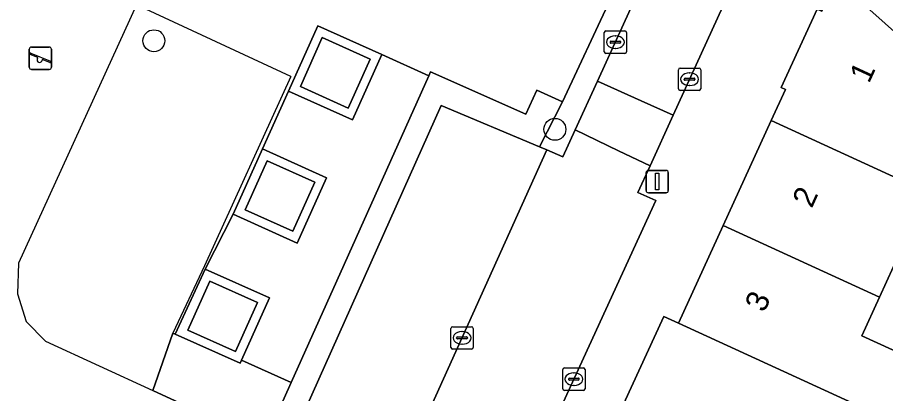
# Model space of a CAD drawing. Extents: x 161838 to 162344, y 381620 to 382160.
# Drawn here: x 162200.71 to 162239.49, y 381705.84 to 381722.64 of the extents above; entities that cross this region are included whole.
import ezdxf

# ---------------------------------------------------------------- set-up
doc = ezdxf.new("R2010")
doc.units = 0
for name, color, linetype in [('IMGEO_Boom', 7, 'Continuous'), ('IMGEO_Erf', 7, 'Continuous'), ('IMGEO_Groenvoorziening', 7, 'Continuous'), ('IMGEO_Hek', 7, 'Continuous'), ('IMGEO_Kolk', 7, 'Continuous'), ('IMGEO_Lichtmast', 7, 'Continuous'), ('IMGEO_Pand', 7, 'Continuous'), ('IMGEO_Pand_nummerreeks', 7, 'Continuous'), ('IMGEO_Parkeervlak_open', 7, 'Continuous'), ('IMGEO_Rijbaan_lokaal_open', 7, 'Continuous'), ('IMGEO_Speelvoorziening', 7, 'Continuous'), ('IMGEO_Voetpad_open', 7, 'Continuous')]:
    doc.layers.add(name, color=color, linetype=linetype)

msp = doc.modelspace()

# ---------------------------------------------------------------- linework, layer by layer
at = {"layer": 'IMGEO_Boom'}
for centre in [(162206.81, 381721.593), (162224.72, 381717.638)]:
    msp.add_circle(centre, 0.489, dxfattribs=at)
at = {"layer": 'IMGEO_Erf'}
msp.add_lwpolyline([(162240.16, 381712.2), (162239.218, 381710.147), (162238.429, 381708.427), (162243.225, 381706.227)], dxfattribs=at)
at = {"layer": 'IMGEO_Groenvoorziening'}
for points in [[(162210.951, 381715.179), (162211.661, 381716.761), (162212.822, 381719.345), (162214.13, 381722.261), (162216.991, 381720.977), (162219.083, 381720.032), (162219.163, 381720.211), (162223.428, 381718.316), (162223.911, 381719.383), (162225.066, 381718.862), (162227.189, 381723.431)], [(162210.217, 381700.864), (162210.427, 381700.738), (162211.743, 381703.67), (162206.767, 381705.976), (162207.657, 381708.546), (162207.765, 381708.494), (162209.106, 381711.394), (162210.353, 381713.845), (162210.951, 381715.179)]]:
    msp.add_lwpolyline(points, dxfattribs=at)
for points in [[(162215.481, 381718.59), (162216.462, 381720.776), (162214.331, 381721.732), (162213.351, 381719.546)], [(162219.083, 381720.032), (162216.991, 381720.977), (162215.682, 381718.061), (162212.822, 381719.345), (162211.661, 381716.761), (162214.522, 381715.477), (162213.213, 381712.561), (162210.353, 381713.845), (162209.106, 381711.394), (162211.967, 381710.11), (162210.723, 381707.339), (162212.941, 381706.341), (162214.978, 381710.881)], [(162213.012, 381713.09), (162213.993, 381715.276), (162211.862, 381716.232), (162210.882, 381714.046)], [(162210.457, 381707.723), (162211.438, 381709.909), (162209.307, 381710.865), (162208.327, 381708.679)], [(162212.941, 381706.341), (162210.723, 381707.339), (162210.658, 381707.194), (162207.765, 381708.494), (162207.657, 381708.546), (162206.767, 381705.976), (162211.743, 381703.67)]]:
    msp.add_lwpolyline(points, close=True, dxfattribs=at)
at = {"layer": 'IMGEO_Hek'}
for points in [[(162206.028, 381723.192), (162200.769, 381711.668), (162200.712, 381710.292), (162201.108, 381709.061), (162201.974, 381708.184), (162206.767, 381705.976)], [(162212.925, 381719.997), (162206.028, 381723.192)], [(162212.925, 381719.997), (162209.064, 381711.546), (162207.657, 381708.546), (162206.767, 381705.976)]]:
    msp.add_lwpolyline(points, dxfattribs=at)
at = {"layer": 'IMGEO_Kolk'}
for p, q in [((162226.997, 381722.03), (162227.849, 381722.03)), ((162226.922, 381721.104), (162226.922, 381721.956)), ((162227.41, 381721.81), (162227.435, 381721.81)), ((162227.923, 381721.956), (162227.923, 381721.104)), ((162227.181, 381721.524), (162227.181, 381721.536)), ((162227.619, 381721.487), (162227.221, 381721.487)), ((162227.224, 381721.573), (162227.622, 381721.573)), ((162227.433, 381721.25), (162227.408, 381721.25)), ((162227.665, 381721.536), (162227.665, 381721.524)), ((162227.849, 381721.03), (162226.997, 381721.03)), ((162230.233, 381719.448), (162230.233, 381720.3)), ((162230.308, 381720.374), (162231.16, 381720.374)), ((162230.721, 381720.154), (162230.746, 381720.154)), ((162231.234, 381720.3), (162231.234, 381719.448)), ((162230.492, 381719.868), (162230.492, 381719.88)), ((162230.93, 381719.831), (162230.532, 381719.831)), ((162230.535, 381719.917), (162230.933, 381719.917)), ((162230.976, 381719.88), (162230.976, 381719.868)), ((162231.16, 381719.374), (162230.308, 381719.374)), ((162230.744, 381719.594), (162230.719, 381719.594)), ((162220.147, 381708.828), (162220.999, 381708.828)), ((162220.072, 381707.902), (162220.072, 381708.754)), ((162220.56, 381708.608), (162220.585, 381708.608)), ((162221.073, 381708.754), (162221.073, 381707.902)), ((162220.331, 381708.322), (162220.331, 381708.334)), ((162220.769, 381708.285), (162220.371, 381708.285)), ((162220.374, 381708.371), (162220.772, 381708.371)), ((162220.583, 381708.048), (162220.558, 381708.048)), ((162220.815, 381708.334), (162220.815, 381708.322)), ((162220.999, 381707.828), (162220.147, 381707.828)), ((162225.067, 381706.061), (162225.067, 381706.913)), ((162225.142, 381706.987), (162225.994, 381706.987)), ((162226.068, 381706.913), (162226.068, 381706.061)), ((162225.326, 381706.481), (162225.326, 381706.493)), ((162225.369, 381706.53), (162225.767, 381706.53)), ((162225.555, 381706.767), (162225.58, 381706.767)), ((162225.81, 381706.493), (162225.81, 381706.481)), ((162225.764, 381706.444), (162225.366, 381706.444)), ((162225.578, 381706.207), (162225.553, 381706.207)), ((162225.994, 381705.987), (162225.142, 381705.987))]:
    msp.add_line(p, q, dxfattribs=at)
for points in [[(162226.997, 381722.03), (162227.849, 381722.03)], [(162226.922, 381721.104), (162226.922, 381721.956)], [(162227.923, 381721.956), (162227.923, 381721.104)], [(162227.849, 381721.03), (162226.997, 381721.03)], [(162230.233, 381719.448), (162230.233, 381720.3)], [(162230.308, 381720.374), (162231.16, 381720.374)], [(162231.234, 381720.3), (162231.234, 381719.448)], [(162231.16, 381719.374), (162230.308, 381719.374)], [(162220.147, 381708.828), (162220.999, 381708.828)], [(162220.072, 381707.902), (162220.072, 381708.754)], [(162221.073, 381708.754), (162221.073, 381707.902)], [(162220.999, 381707.828), (162220.147, 381707.828)], [(162225.067, 381706.061), (162225.067, 381706.913)], [(162225.142, 381706.987), (162225.994, 381706.987)], [(162226.068, 381706.913), (162226.068, 381706.061)], [(162225.994, 381705.987), (162225.142, 381705.987)]]:
    msp.add_lwpolyline(points, dxfattribs=at)
for centre, radius, start, end in [((162226.999, 381721.954), 0.0765, 91.552, 178.448), ((162226.999, 381721.954), 0.0765, 91.552, 178.448), ((162227.847, 381721.954), 0.0765, 1.552, 88.448), ((162227.847, 381721.954), 0.0765, 1.552, 88.448), ((162227.221, 381721.533), 0.0403, 85.8775, 175.7526), ((162227.218, 381721.523), 0.0366, 178.938, 274.7102), ((162227.622, 381721.53), 0.043, 264.8664, 352.4533), ((162227.626, 381721.535), 0.0386, 1.7309, 96.639), ((162226.999, 381721.106), 0.0765, 181.552, 268.448), ((162226.999, 381721.106), 0.0765, 181.552, 268.448), ((162227.847, 381721.106), 0.0765, 271.552, 358.448), ((162227.847, 381721.106), 0.0765, 271.552, 358.448), ((162230.31, 381720.298), 0.0765, 91.552, 178.448), ((162230.31, 381720.298), 0.0765, 91.552, 178.448), ((162231.158, 381720.298), 0.0765, 1.552, 88.448), ((162231.158, 381720.298), 0.0765, 1.552, 88.448), ((162230.532, 381719.877), 0.0403, 85.8775, 175.7526), ((162230.529, 381719.867), 0.0366, 178.938, 274.7102), ((162230.933, 381719.874), 0.043, 264.8664, 352.4533), ((162230.937, 381719.879), 0.0386, 1.7309, 96.639), ((162230.31, 381719.45), 0.0765, 181.552, 268.448), ((162230.31, 381719.45), 0.0765, 181.552, 268.448), ((162231.158, 381719.45), 0.0765, 271.552, 358.448), ((162231.158, 381719.45), 0.0765, 271.552, 358.448), ((162220.149, 381708.752), 0.0765, 91.552, 178.448), ((162220.149, 381708.752), 0.0765, 91.552, 178.448), ((162220.997, 381708.752), 0.0765, 1.552, 88.448), ((162220.997, 381708.752), 0.0765, 1.552, 88.448), ((162220.371, 381708.331), 0.0403, 85.8775, 175.7526), ((162220.368, 381708.321), 0.0366, 178.938, 274.7102), ((162220.772, 381708.328), 0.043, 264.8664, 352.4533), ((162220.776, 381708.333), 0.0386, 1.7309, 96.639), ((162220.149, 381707.904), 0.0765, 181.552, 268.448), ((162220.149, 381707.904), 0.0765, 181.552, 268.448), ((162220.997, 381707.904), 0.0765, 271.552, 358.448), ((162220.997, 381707.904), 0.0765, 271.552, 358.448), ((162225.144, 381706.911), 0.0765, 91.552, 178.448), ((162225.144, 381706.911), 0.0765, 91.552, 178.448), ((162225.992, 381706.911), 0.0765, 1.552, 88.448), ((162225.992, 381706.911), 0.0765, 1.552, 88.448), ((162225.366, 381706.49), 0.0403, 85.8775, 175.7526), ((162225.363, 381706.48), 0.0366, 178.938, 274.7102), ((162225.767, 381706.487), 0.043, 264.8664, 352.4533), ((162225.771, 381706.492), 0.0386, 1.7309, 96.639), ((162225.144, 381706.063), 0.0765, 181.552, 268.448), ((162225.144, 381706.063), 0.0765, 181.552, 268.448), ((162225.992, 381706.063), 0.0765, 271.552, 358.448), ((162225.992, 381706.063), 0.0765, 271.552, 358.448)]:
    msp.add_arc(centre, radius, start, end, dxfattribs=at)
for centre, major_axis, ratio, start_param, end_param in [((162227.409, 381721.53), (-0.387, 0.002), 0.722429, 4.712389, 7.853982), ((162227.434, 381721.53), (-0.39, 0.002), 0.717154, 1.570796, 4.712389), ((162230.72, 381719.874), (-0.387, 0.002), 0.722429, 4.712389, 7.853982), ((162230.745, 381719.874), (-0.39, 0.002), 0.717154, 1.570796, 4.712389), ((162220.559, 381708.328), (-0.387, 0.002), 0.722429, 4.712389, 7.853982), ((162220.584, 381708.328), (-0.39, 0.002), 0.717154, 1.570796, 4.712389), ((162225.554, 381706.487), (-0.387, 0.002), 0.722429, 4.712389, 7.853982), ((162225.579, 381706.487), (-0.39, 0.002), 0.717154, 1.570796, 4.712389)]:
    msp.add_ellipse(centre, major_axis=major_axis, ratio=ratio, start_param=start_param, end_param=end_param, dxfattribs=at)
at = {"layer": 'IMGEO_Lichtmast'}
for p, q in [((162228.895, 381715.806), (162229.685, 381715.806)), ((162229.685, 381715.806), (162228.895, 381715.806)), ((162228.795, 381714.906), (162228.795, 381715.706)), ((162228.795, 381715.706), (162228.795, 381714.906)), ((162229.785, 381715.706), (162229.785, 381714.906)), ((162229.785, 381714.906), (162229.785, 381715.706)), ((162229.685, 381714.806), (162228.895, 381714.806)), ((162228.895, 381714.806), (162229.685, 381714.806))]:
    msp.add_line(p, q, dxfattribs=at)
msp.add_lwpolyline([(162229.215, 381715.681), (162229.365, 381715.681), (162229.365, 381714.931), (162229.215, 381714.931), (162229.215, 381715.681)], dxfattribs=at)
for centre, start, end in [((162228.895, 381715.706), 90, 180), ((162228.895, 381715.706), 90, 180), ((162229.685, 381715.706), 0, 90), ((162229.685, 381715.706), 360, 90), ((162228.895, 381714.906), 180, 270), ((162228.895, 381714.906), 180, 270), ((162229.685, 381714.906), 270, 0), ((162229.685, 381714.906), 270, 0)]:
    msp.add_arc(centre, 0.1, start, end, dxfattribs=at)
at = {"layer": 'IMGEO_Pand'}
for points in [[(162237.284, 381724.32), (162243.163, 381719.077), (162247.644, 381721.087), (162246.626, 381723.357), (162244.58, 381727.919), (162237.474, 381724.733)], [(162237.284, 381724.32), (162236.636, 381722.907), (162236.434, 381722.999), (162234.828, 381719.499), (162235.02, 381719.411), (162234.385, 381718.026), (162246.212, 381712.603), (162247.491, 381715.391), (162242.518, 381717.672), (162243.163, 381719.077)], [(162234.385, 381718.026), (162232.239, 381713.348), (162239.218, 381710.147), (162240.16, 381712.2), (162245.008, 381709.977), (162246.212, 381712.603)], [(162239.218, 381710.147), (162232.239, 381713.348), (162230.236, 381708.982), (162242.011, 381703.581), (162243.225, 381706.227), (162238.429, 381708.427)], [(162230.236, 381708.982), (162229.578, 381709.284), (162227.443, 381704.63), (162235.13, 381701.105), (162235.93, 381702.85), (162240.677, 381700.672), (162241.902, 381703.343), (162242.011, 381703.581)]]:
    msp.add_lwpolyline(points, close=True, dxfattribs=at)
at = {"layer": 'IMGEO_Parkeervlak_open'}
msp.add_lwpolyline([(162224.366, 381716.716), (162224.029, 381716.857), (162219.646, 381718.696), (162215.94, 381710.415), (162211.796, 381701.156), (162216.112, 381699.325), (162216.443, 381699.185)], close=True, dxfattribs=at)
at = {"layer": 'IMGEO_Rijbaan_lokaal_open'}
msp.add_lwpolyline([(162228.103, 381723.012), (162226.626, 381719.791), (162228.575, 381718.909), (162229.999, 381718.265), (162233.247, 381725.384)], dxfattribs=at)
for points in [[(162226.626, 381719.791), (162225.627, 381717.61), (162227.563, 381716.684), (162228.969, 381716.012), (162229.999, 381718.265), (162228.575, 381718.909)], [(162224.366, 381716.716), (162216.443, 381699.185), (162217.078, 381698.868), (162216.46, 381697.436), (162218.18, 381696.673), (162219.823, 381695.945), (162220.453, 381697.355), (162221.202, 381696.974), (162229.226, 381714.466), (162228.427, 381714.822), (162228.969, 381716.012), (162227.563, 381716.684), (162225.627, 381717.61), (162225.077, 381716.411)]]:
    msp.add_lwpolyline(points, close=True, dxfattribs=at)
at = {"layer": 'IMGEO_Speelvoorziening'}
for p, q in [((162201.246, 381720.411), (162201.246, 381721.211)), ((162201.246, 381721.211), (162201.246, 381720.411)), ((162201.346, 381721.311), (162202.136, 381721.311)), ((162202.136, 381721.311), (162201.346, 381721.311)), ((162202.236, 381721.211), (162202.236, 381720.411)), ((162202.236, 381720.411), (162202.236, 381721.211)), ((162201.629, 381720.839), (162201.29, 381720.976)), ((162201.315, 381721.036), (162202.191, 381720.683)), ((162202.167, 381720.623), (162201.827, 381720.76)), ((162202.136, 381720.311), (162201.346, 381720.311)), ((162201.346, 381720.311), (162202.136, 381720.311))]:
    msp.add_line(p, q, dxfattribs=at)
for centre, radius, start, end in [((162201.346, 381721.211), 0.1, 90, 180), ((162201.346, 381721.211), 0.1, 90, 180), ((162202.136, 381721.211), 0.1, 0, 90), ((162202.136, 381721.211), 0.1, 360, 90), ((162201.303, 381721.006), 0.0327, 68.078, 248.078), ((162201.708, 381720.749), 0.12, 130.9928, 5.1632), ((162202.179, 381720.653), 0.0327, 248.078, 68.078), ((162201.346, 381720.411), 0.1, 180, 270), ((162201.346, 381720.411), 0.1, 180, 270), ((162202.136, 381720.411), 0.1, 270, 0), ((162202.136, 381720.411), 0.1, 270, 0)]:
    msp.add_arc(centre, radius, start, end, dxfattribs=at)
at = {"layer": 'IMGEO_Voetpad_open'}
for points in [[(162220.872, 381689.039), (162221.12, 381688.925), (162221.645, 381690.069), (162223.935, 381695.062), (162225.943, 381699.441), (162225.216, 381699.774), (162227.443, 381704.63), (162229.578, 381709.284), (162230.236, 381708.982), (162232.239, 381713.348), (162234.385, 381718.026), (162235.02, 381719.411), (162234.828, 381719.499), (162236.434, 381722.999), (162236.636, 381722.907), (162237.284, 381724.32), (162237.474, 381724.733), (162235.073, 381727.494)], [(162233.247, 381725.384), (162229.999, 381718.265), (162228.969, 381716.012), (162228.427, 381714.822), (162229.226, 381714.466), (162221.202, 381696.974), (162220.453, 381697.355), (162219.823, 381695.945), (162218.836, 381693.735), (162215.519, 381686.311)], [(162227.189, 381723.431), (162225.066, 381718.862), (162224.029, 381716.857), (162224.366, 381716.716), (162225.077, 381716.411), (162225.627, 381717.61), (162226.626, 381719.791), (162228.103, 381723.012)]]:
    msp.add_lwpolyline(points, dxfattribs=at)
for points in [[(162214.13, 381722.261), (162212.822, 381719.345), (162215.682, 381718.061), (162216.991, 381720.977)], [(162216.462, 381720.776), (162215.481, 381718.59), (162213.351, 381719.546), (162214.331, 381721.732)], [(162219.163, 381720.211), (162219.083, 381720.032), (162214.978, 381710.881), (162212.941, 381706.341), (162211.743, 381703.67), (162210.427, 381700.738), (162214.691, 381698.843), (162214.258, 381697.752), (162215.261, 381697.307), (162216.112, 381699.325), (162211.796, 381701.156), (162215.94, 381710.415), (162219.646, 381718.696), (162224.029, 381716.857), (162225.066, 381718.862), (162223.911, 381719.383), (162223.428, 381718.316)], [(162211.661, 381716.761), (162210.951, 381715.179), (162210.353, 381713.845), (162213.213, 381712.561), (162214.522, 381715.477)], [(162213.993, 381715.276), (162213.012, 381713.09), (162210.882, 381714.046), (162211.862, 381716.232)], [(162211.967, 381710.11), (162209.106, 381711.394), (162207.765, 381708.494), (162210.658, 381707.194), (162210.723, 381707.339)], [(162209.307, 381710.865), (162211.438, 381709.909), (162210.457, 381707.723), (162208.327, 381708.679)]]:
    msp.add_lwpolyline(points, close=True, dxfattribs=at)

# ---------------------------------------------------------------- texts
at = {"layer": 'IMGEO_Pand_nummerreeks'}
for s, rotation, p in [('1', 65.2693, (162238.746, 381719.655)), ('2', 65.5013, (162236.192, 381714.084)), ('3', 65.5013, (162234.07, 381709.426))]:
    msp.add_text(s, height=1, rotation=rotation, dxfattribs=at).set_placement(p)

doc.saveas('drawing.dxf')
